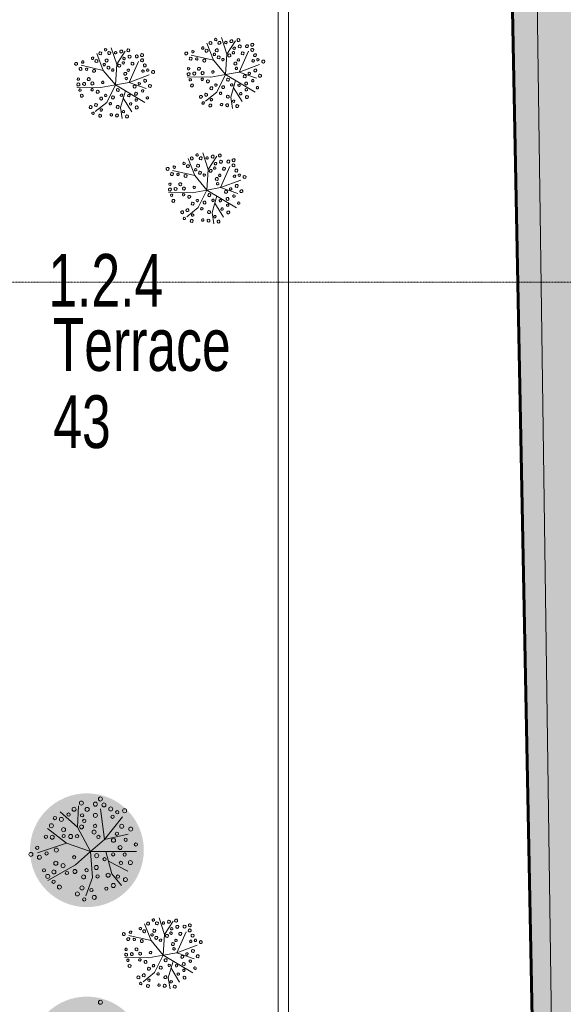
# Model space of a CAD drawing. Header units: millimetres. Extents: x -409347 to -76892, y 286088 to 1850972.
# Tile 283 of 364: x -262979 to -257834, y 1148356 to 1157679. Entities that reach past the tile are written whole.
import ezdxf

# ---------------------------------------------------------------- set-up
doc = ezdxf.new("R2010")
doc.units = ezdxf.units.MM
doc.linetypes.add('DGN Style 2', pattern=[3.08948, 1.853688, -1.235792])
doc.linetypes.add('DGN Style 4', pattern=[4.946257, 2.471584, -1.235792, 0.003089, -1.235792])
for name, color, linetype, lineweight in [('A_BU_CONCRETE_S_FILL', 7, 'Continuous', 0), ('A_P_ERSC_TRE_A_X', 251, 'Continuous', 0), ('A_P_WAND_BET_A_X', 25, 'Continuous', 0), ('A_P_WAND_BET_V_X', 131, 'DGN Style 2', 0), ('A_P_WAND_BET_X_X', 251, 'Continuous', 30), ('W_TEXT1', 251, 'Continuous', 13), ('X_SCHRAFFUR 3', 65, 'Continuous', 0), ('Y_MENSCHEN (VOR GLAS)', 30, 'Continuous', 0), ('Z_RAUMSTEMPEL', 251, 'Continuous', 0)]:
    doc.layers.add(name, color=color, linetype=linetype, lineweight=lineweight)
doc.layers.add('A_P_ACHS_HAR_X_X', color=70, linetype='DGN Style 4', lineweight=0, transparency=0.7)
doc.styles.add('HPP200-25', font='arial.ttf', dxfattribs={"width": 0.7, "height": 0.5})

msp = doc.modelspace()

# ---------------------------------------------------------------- hatches: boundary and pattern name
at = {"layer": 'A_BU_CONCRETE_S_FILL', "lineweight": 60, "true_color": 0x991b1e, "transparency": 33554470}
h = msp.add_hatch(color=244, dxfattribs=at)
h.dxf.hatch_style = 1
h.paths.add_polyline_path([(-255836.9, 1163686.2), (-262677.3, 1163686.2), (-262677.3, 1157766.8), (-258313.2, 1157766.8), (-257796.9, 1131241.8), (-228236.2, 1131241.8), (-228136.3, 1139190.6), (-231086.9, 1139190.6), (-231086.9, 1144791.9), (-228286.9, 1144791.9), (-228236.3, 1155615.7), (-233586.9, 1155599.9), (-233554.9, 1138694.6), (-242703.5, 1137171.5), (-248156.1, 1136238.8), (-255805.2, 1138863.8)])
at = {"layer": 'X_SCHRAFFUR 3', "transparency": 33554559}
h = msp.add_hatch(color=256, dxfattribs=at)
edge = h.paths.add_edge_path()
edge.add_ellipse((-261046.9, 1157179.2), major_axis=(285, 285), ratio=1, start_angle=283.98852, end_angle=643.98852)
h = msp.add_hatch(color=256, dxfattribs=at)
edge = h.paths.add_edge_path()
edge.add_ellipse((-262089.7, 1157081.8), major_axis=(285, 285), ratio=1, start_angle=283.98852, end_angle=643.98852)
h = msp.add_hatch(color=256, dxfattribs=at)
edge = h.paths.add_edge_path()
edge.add_ellipse((-261223.8, 1156086.4), major_axis=(285, 285), ratio=1, start_angle=283.98852, end_angle=643.98852)
h = msp.add_hatch(color=256, dxfattribs=at)
edge = h.paths.add_edge_path()
edge.add_arc((-262343, 1149815.1), 538.8, 0, 360)
h = msp.add_hatch(color=256, dxfattribs=at)
edge = h.paths.add_edge_path()
edge.add_ellipse((-261637.9, 1148842.5), major_axis=(285, 285), ratio=1, start_angle=283.98852, end_angle=643.98852)
h = msp.add_hatch(color=256, dxfattribs=at)
edge = h.paths.add_edge_path()
edge.add_arc((-262343, 1147890.4), 538.8, 0, 360)

# ---------------------------------------------------------------- linework, layer by layer
at = {"color": 244, "lineweight": 60, "true_color": 0x991b1e}
msp.add_lwpolyline([(-262677.3, 1163686.2), (-255836.9, 1163686.2), (-255805.2, 1138863.8), (-248156.1, 1136238.8), (-242703.5, 1137171.5), (-233554.9, 1138694.6), (-233586.9, 1155599.9), (-228236.3, 1155615.7), (-228286.9, 1144791.9), (-231086.9, 1144791.9), (-231086.9, 1139190.6), (-228136.3, 1139190.6), (-228236.2, 1131241.8), (-257796.9, 1131241.8), (-258313.2, 1157766.8), (-262677.3, 1157766.8), (-262677.3, 1163686.2)], dxfattribs=at)
at = {"layer": 'A_P_ACHS_HAR_X_X', "ltscale": 0.000466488, "transparency": 33554477}
msp.add_line((-218480.7, 1155193.8), (-308480.7, 1155193.8), dxfattribs=at)
at = {"layer": 'A_P_ERSC_TRE_A_X', "ltscale": 4.744342, "transparency": 33554559}
msp.add_line((-258079.9, 1157874.7), (-257788.8, 1136610.9), dxfattribs=at)
at = {"layer": 'A_P_WAND_BET_A_X'}
for p, q in [((-260533.8, 1157774.7), (-260533.8, 1140326.2)), ((-260433.8, 1140326.2), (-260433.8, 1157774.7))]:
    msp.add_line(p, q, dxfattribs=at)
at = {"layer": 'A_P_WAND_BET_A_X', "ltscale": 0.01}
msp.add_3dface([(-409346.6, 1850971.6), (-87526.5, 1850971.6), (-87526.5, 286087.9), (-409346.6, 286087.9)], dxfattribs=at)
at = {"layer": 'A_P_WAND_BET_V_X'}
for points in [[(-393837.9, 1227392.6), (-393830.7, 1092383.2), (-110936.7, 1092398.4), (-110943.9, 1227407.8)], [(-393837.9, 1227383.2), (-393830.7, 1092383.2), (-110936.7, 1092398.4), (-110943.9, 1227398.4)]]:
    msp.add_3dface(points, dxfattribs=at)
at = {"layer": 'Y_MENSCHEN (VOR GLAS)', "transparency": 33554559}
for p, q in [((-261145.3, 1157296.4), (-261206.5, 1157456)), ((-261018.4, 1157353.7), (-261069, 1157510.8)), ((-261018.4, 1157353.7), (-260936.7, 1157478.9)), ((-262188.1, 1157199), (-262249.3, 1157358.6)), ((-262061.1, 1157256.3), (-262111.8, 1157413.4)), ((-262061.1, 1157256.3), (-261979.5, 1157381.5)), ((-261029.8, 1157158.7), (-261018.4, 1157353.7)), ((-260900.5, 1157181.1), (-260812.6, 1157379.9)), ((-261943.3, 1157083.7), (-261855.4, 1157282.5)), ((-261145.3, 1157296.4), (-261356, 1157344.1)), ((-261029.8, 1157158.7), (-261145.3, 1157296.4)), ((-262188.1, 1157199), (-262398.8, 1157246.7)), ((-262072.6, 1157061.4), (-262188.1, 1157199)), ((-262072.6, 1157061.4), (-262061.1, 1157256.3)), ((-261029.8, 1157158.7), (-260900.5, 1157181.1)), ((-260900.5, 1157181.1), (-260709.5, 1157252.9)), ((-260900.5, 1157181.1), (-260737.7, 1157124.7)), ((-262072.6, 1157061.4), (-261943.3, 1157083.7)), ((-261943.3, 1157083.7), (-261752.3, 1157155.5)), ((-261943.3, 1157083.7), (-261780.5, 1157027.4)), ((-261168.7, 1157132.8), (-261394.1, 1157136.8)), ((-261029.8, 1157158.7), (-261168.7, 1157132.8)), ((-261029.8, 1157158.7), (-261112.5, 1156992.7)), ((-261029.8, 1157158.7), (-260750.4, 1156990.8)), ((-260936.1, 1157102.5), (-260981.4, 1156944.6)), ((-262211.5, 1157035.4), (-262436.9, 1157039.4)), ((-262072.6, 1157061.4), (-262211.5, 1157035.4)), ((-262072.6, 1157061.4), (-262155.2, 1156895.3)), ((-262072.6, 1157061.4), (-261793.2, 1156893.4)), ((-261978.9, 1157005.1), (-262024.2, 1156847.2)), ((-261112.5, 1156992.7), (-261220.4, 1156906.2)), ((-260955.8, 1157034), (-260874.1, 1156902.9)), ((-262155.2, 1156895.3), (-262263.2, 1156808.8)), ((-261998.6, 1156936.6), (-261916.9, 1156805.5)), ((-260981.4, 1156944.6), (-260965.2, 1156838.9)), ((-262024.2, 1156847.2), (-262008, 1156741.5)), ((-261322.2, 1156203.7), (-261383.4, 1156363.3)), ((-261195.3, 1156260.9), (-261245.9, 1156418.1)), ((-261195.3, 1156260.9), (-261113.6, 1156386.1)), ((-261322.2, 1156203.7), (-261532.9, 1156251.3)), ((-261206.7, 1156066), (-261195.3, 1156260.9)), ((-261077.4, 1156088.4), (-260989.5, 1156287.2)), ((-261206.7, 1156066), (-261322.2, 1156203.7)), ((-261077.4, 1156088.4), (-260886.4, 1156160.1)), ((-261206.7, 1156066), (-261345.6, 1156040.1)), ((-261206.7, 1156066), (-261289.3, 1155900)), ((-261206.7, 1156066), (-261077.4, 1156088.4)), ((-261206.7, 1156066), (-260927.3, 1155898)), ((-261077.4, 1156088.4), (-260914.6, 1156032)), ((-261345.6, 1156040.1), (-261571, 1156044.1)), ((-261113, 1156009.7), (-261158.3, 1155851.8)), ((-261289.3, 1155900), (-261397.3, 1155813.5)), ((-261132.7, 1155941.2), (-261051, 1155810.1)), ((-261158.3, 1155851.8), (-261142.1, 1155746.1)), ((-261609.3, 1149017), (-261660, 1149174.2)), ((-261736.2, 1148959.8), (-261797.4, 1149119.4)), ((-261609.3, 1149017), (-261527.6, 1149142.2)), ((-261736.2, 1148959.8), (-261946.9, 1149007.4)), ((-261620.7, 1148822.1), (-261609.3, 1149017)), ((-261491.4, 1148844.5), (-261403.6, 1149043.3)), ((-261620.7, 1148822.1), (-261736.2, 1148959.8)), ((-261491.4, 1148844.5), (-261300.4, 1148916.3)), ((-261759.6, 1148796.2), (-261985, 1148800.2)), ((-261620.7, 1148822.1), (-261759.6, 1148796.2)), ((-261620.7, 1148822.1), (-261703.4, 1148656.1)), ((-261620.7, 1148822.1), (-261491.4, 1148844.5)), ((-261620.7, 1148822.1), (-261341.3, 1148654.2)), ((-261491.4, 1148844.5), (-261328.6, 1148788.1)), ((-261527.1, 1148765.8), (-261572.4, 1148608)), ((-261546.7, 1148697.3), (-261465.1, 1148566.2)), ((-261703.4, 1148656.1), (-261811.3, 1148569.6)), ((-261572.4, 1148608), (-261556.1, 1148502.3))]:
    msp.add_line(p, q, dxfattribs=at)
at = {"layer": 'Y_MENSCHEN (VOR GLAS)', "transparency": 33554559, "flags": 128}
for points in [[(-262430.4, 1150034.7), (-262596.7, 1150179.9)], [(-262309.2, 1149803.5), (-262430.4, 1150034.7), (-262423.1, 1150234.4)], [(-262176.5, 1149918.2), (-262212.8, 1150206.5)], [(-262309.2, 1149803.5), (-262176.5, 1149918.2), (-262007.1, 1150132)], [(-262309.2, 1149803.5), (-262536.4, 1149881.6), (-262716.5, 1150022.4)], [(-262176.5, 1149918.2), (-261951.2, 1149965.7)], [(-262536.4, 1149881.6), (-262810.7, 1149791.1)], [(-262309.2, 1149803.5), (-262450.6, 1149678.1), (-262711.5, 1149527.4)], [(-262309.2, 1149803.5), (-262289.6, 1149556.3), (-262353.7, 1149382.9)], [(-262309.2, 1149803.5), (-261873.4, 1149803.5)], [(-262163.2, 1149803.5), (-262106.3, 1149591.4), (-262014.9, 1149481.5)], [(-262138.5, 1149711.5), (-261954.7, 1149617.5)]]:
    msp.add_lwpolyline(points, dxfattribs=at)
at = {"layer": 'Y_MENSCHEN (VOR GLAS)', "transparency": 33554559}
for centre, radius in [((-262394.8, 1150261.8), 19.1), ((-262262.9, 1150251.3), 19.1), ((-262214.9, 1150300.2), 19.1), ((-262464.6, 1150203.4), 19.1), ((-262340.6, 1150201.6), 19.1), ((-262181.8, 1150244.4), 19.1), ((-262117.2, 1150206), 19.1), ((-262055.9, 1150174.2), 15.5), ((-261986.2, 1150189.4), 19.1), ((-262645.4, 1150119.8), 15.5), ((-262584.2, 1150107.4), 19.1), ((-262516.5, 1150152.6), 15.5), ((-262388.7, 1150145.3), 15.5), ((-262367.9, 1150092.5), 15.5), ((-262262.9, 1150144.9), 19.1), ((-262100.4, 1150132.1), 15.5), ((-262679.3, 1150047.2), 19.1), ((-262564.1, 1150009.7), 19.1), ((-262393.8, 1150036.2), 19.1), ((-262275.5, 1149987.3), 19.1), ((-262266.2, 1150045.7), 15.5), ((-262013.5, 1150041.8), 19.1), ((-261928.1, 1150015.8), 19.1), ((-262730.5, 1149942.9), 15.5), ((-262671.5, 1149938.2), 19.1), ((-262562.9, 1149949.8), 15.5), ((-262496.9, 1149945.1), 19.1), ((-262435.7, 1149947.3), 15.5), ((-262233.4, 1149941.7), 15.5), ((-262091, 1149909.3), 19.1), ((-262059.5, 1149970.7), 15.5), ((-261975.9, 1149914.4), 15.5), ((-262813.1, 1149838.1), 15.5), ((-262632.4, 1149816.5), 19.1), ((-262028.4, 1149840.6), 19.1), ((-261878.8, 1149869.3), 15.5), ((-262873.3, 1149775.5), 19.1), ((-262792.2, 1149748.4), 19.1), ((-262725.2, 1149785.2), 15.5), ((-262636.8, 1149691.7), 19.1), ((-262463.5, 1149748.4), 15.5), ((-262250.2, 1149763.5), 19.1), ((-262176.3, 1149730.5), 15.5), ((-262094.4, 1149774.8), 15.5), ((-262021.2, 1149695.6), 15.5), ((-261985.3, 1149773.9), 15.5), ((-261931.4, 1149698), 19.1), ((-262749.3, 1149624.5), 15.5), ((-262655.6, 1149609.8), 19.1), ((-262569, 1149669.1), 19.1), ((-262456.8, 1149613.7), 19.1), ((-262345.9, 1149625.7), 15.5), ((-262254, 1149651.4), 19.1), ((-262713.9, 1149567.1), 19.1), ((-262658.6, 1149516.6), 15.5), ((-262531.7, 1149599.3), 15.5), ((-262374.9, 1149562), 19.1), ((-262242.2, 1149566.6), 15.5), ((-262141.8, 1149578.4), 19.1), ((-262049, 1149565.9), 15.5), ((-261978, 1149536.8), 19.1), ((-262603, 1149466.3), 19.1), ((-262389.3, 1149457.9), 19.1), ((-262300.5, 1149438.3), 15.5), ((-262158.9, 1149451.4), 15.5), ((-262092.7, 1149481.4), 19.1), ((-262433, 1149401.1), 19.1), ((-262367.9, 1149348.9), 15.5), ((-262273.6, 1149368.4), 19.1), ((-262214.9, 1148375.5), 19.1)]:
    msp.add_circle(centre, radius, dxfattribs=at)
for centre, major_axis, start_param, end_param in [((-261173.1, 1157457.6), (10.1, 10.1), 4.956535, 11.23972), ((-261123.4, 1157491.1), (8.19, 8.19), 4.956535, 11.23972), ((-261088.9, 1157459.5), (10.1, 10.1), 4.956535, 11.23972), ((-261028.1, 1157462.5), (-8.19, 8.19), 3.385738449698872, 9.668923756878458), ((-260975.3, 1157475), (10.1, 10.1), 4.956535, 11.23972), ((-260908, 1157485.5), (10.1, 10.1), 4.956535, 11.23972), ((-260777.9, 1157440.8), (-10.1, 10.1), 3.385738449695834, 9.66892375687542), ((-262215.9, 1157360.2), (10.1, 10.1), 4.956535, 11.23972), ((-262166.2, 1157393.7), (8.19, 8.19), 4.956535, 11.23972), ((-262131.7, 1157362.2), (10.1, 10.1), 4.956535, 11.23972), ((-262070.9, 1157365.1), (-8.19, 8.19), 3.385738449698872, 9.668923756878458), ((-262018.1, 1157377.6), (10.1, 10.1), 4.956535, 11.23972), ((-261950.8, 1157388.1), (10.1, 10.1), 4.956535, 11.23972), ((-261820.7, 1157343.4), (-10.1, 10.1), 3.385738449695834, 9.66892375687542), ((-261402.2, 1157358.2), (-10.1, 10.1), 3.385738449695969, 9.668923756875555), ((-261339.4, 1157375.1), (-8.19, 8.19), 3.385738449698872, 9.668923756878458), ((-261246.1, 1157410.5), (-8.19, 8.19), 3.385738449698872, 9.668923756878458), ((-261210.1, 1157384.7), (10.1, 10.1), 4.956535, 11.23972), ((-261136, 1157350.3), (-8.19, 8.19), 3.385738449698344, 9.66892375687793), ((-261113.7, 1157389.2), (-10.1, 10.1), 3.385738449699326, 9.668923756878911), ((-260994.3, 1157340.5), (-10.1, 10.1), 3.385738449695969, 9.668923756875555), ((-260956, 1157366.7), (8.19, 8.19), 4.956535, 11.23972), ((-260949, 1157408.5), (8.19, 8.19), 4.956535, 11.23972), ((-260896.5, 1157426.1), (10.1, 10.1), 4.956535, 11.23972), ((-260868.5, 1157359.8), (10.1, 10.1), 4.956535, 11.23972), ((-260827.5, 1157428), (10.1, 10.1), 4.956535, 11.23972), ((-260778.2, 1157392.3), (-10.1, 10.1), 3.385738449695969, 9.668923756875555), ((-260751.5, 1157342.8), (-10.1, 10.1), 3.385738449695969, 9.668923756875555), ((-262445, 1157260.8), (-10.1, 10.1), 3.385738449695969, 9.668923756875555), ((-262382.2, 1157277.7), (-8.19, 8.19), 3.385738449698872, 9.668923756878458), ((-262288.9, 1157313.1), (-8.19, 8.19), 3.385738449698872, 9.668923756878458), ((-262252.9, 1157287.3), (10.1, 10.1), 4.956535, 11.23972), ((-262178.8, 1157252.9), (-8.19, 8.19), 3.385738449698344, 9.66892375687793), ((-262156.5, 1157291.8), (-10.1, 10.1), 3.385738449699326, 9.668923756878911), ((-261998.8, 1157269.3), (8.19, 8.19), 4.956535, 11.23972), ((-261991.8, 1157311.2), (8.19, 8.19), 4.956535, 11.23972), ((-261939.3, 1157328.7), (10.1, 10.1), 4.956535, 11.23972), ((-261911.3, 1157262.4), (10.1, 10.1), 4.956535, 11.23972), ((-261870.3, 1157330.6), (10.1, 10.1), 4.956535, 11.23972), ((-261820.9, 1157294.9), (-10.1, 10.1), 3.385738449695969, 9.668923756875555), ((-261794.3, 1157245.4), (-10.1, 10.1), 3.385738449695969, 9.668923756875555), ((-261360.6, 1157309.6), (10.1, 10.1), 4.956535, 11.23972), ((-261303.5, 1157307.3), (-8.19, 8.19), 3.385738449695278, 9.668923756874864), ((-261232, 1157291.6), (10.1, 10.1), 4.956535, 11.23972), ((-261095.5, 1157321.9), (-10.1, 10.1), 3.385738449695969, 9.668923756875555), ((-261055.4, 1157299.7), (-8.19, 8.19), 3.385738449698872, 9.668923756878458), ((-260937.3, 1157263.6), (-10.1, 10.1), 3.385738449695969, 9.668923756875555), ((-260908.8, 1157297.4), (-8.19, 8.19), 3.385738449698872, 9.668923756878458), ((-260769.2, 1157289), (8.19, 8.19), 4.956535, 11.23972), ((-260724.5, 1157298.8), (8.19, 8.19), 4.956535, 11.23972), ((-260674, 1157281.7), (10.1, 10.1), 4.956535, 11.23972), ((-262403.4, 1157212.2), (10.1, 10.1), 4.956535, 11.23972), ((-262346.3, 1157209.9), (-8.19, 8.19), 3.385738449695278, 9.668923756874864), ((-262274.8, 1157194.2), (10.1, 10.1), 4.956535, 11.23972), ((-262138.3, 1157224.5), (-10.1, 10.1), 3.385738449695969, 9.668923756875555), ((-262098.2, 1157202.3), (-8.19, 8.19), 3.385738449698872, 9.668923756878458), ((-262037.1, 1157243.1), (-10.1, 10.1), 3.385738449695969, 9.668923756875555), ((-261980.1, 1157166.2), (-10.1, 10.1), 3.385738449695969, 9.668923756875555), ((-261951.6, 1157200), (-8.19, 8.19), 3.385738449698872, 9.668923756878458), ((-261812, 1157191.6), (8.19, 8.19), 4.956535, 11.23972), ((-261767.3, 1157201.4), (8.19, 8.19), 4.956535, 11.23972), ((-261716.8, 1157184.3), (10.1, 10.1), 4.956535, 11.23972), ((-261380.3, 1157163.1), (10.1, 10.1), 4.956535, 11.23972), ((-261380.8, 1157213.6), (8.19, 8.19), 4.956535, 11.23972), ((-261326.5, 1157168), (10.1, 10.1), 4.956535, 11.23972), ((-261282.8, 1157213.3), (10.1, 10.1), 4.956535, 11.23972), ((-261248.1, 1157172.7), (-10.1, 10.1), 3.385738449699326, 9.668923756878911), ((-261149.9, 1157182.9), (-8.19, 8.19), 3.385738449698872, 9.668923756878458), ((-260927.9, 1157218.1), (-8.19, 8.19), 3.385738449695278, 9.668923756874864), ((-260805.2, 1157169.7), (8.19, 8.19), 4.956535, 11.23972), ((-260748.4, 1157197.6), (-10.1, 10.1), 3.385738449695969, 9.668923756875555), ((-262423.1, 1157065.7), (10.1, 10.1), 4.956535, 11.23972), ((-262423.6, 1157116.2), (8.19, 8.19), 4.956535, 11.23972), ((-262369.3, 1157070.6), (10.1, 10.1), 4.956535, 11.23972), ((-262325.6, 1157115.9), (10.1, 10.1), 4.956535, 11.23972), ((-262290.9, 1157075.3), (-10.1, 10.1), 3.385738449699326, 9.668923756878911), ((-262192.7, 1157085.5), (-8.19, 8.19), 3.385738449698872, 9.668923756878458), ((-261970.7, 1157120.7), (-8.19, 8.19), 3.385738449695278, 9.668923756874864), ((-261848, 1157072.3), (8.19, 8.19), 4.956535, 11.23972), ((-261791.2, 1157100.2), (-10.1, 10.1), 3.385738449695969, 9.668923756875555), ((-261364.3, 1157109.5), (8.19, 8.19), 4.956535, 11.23972), ((-261251.1, 1157113.6), (-8.19, 8.19), 3.385738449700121, 9.668923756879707), ((-261197.6, 1157093.9), (10.1, 10.1), 4.956535, 11.23972), ((-261007.3, 1157110.4), (10.1, 10.1), 4.956535, 11.23972), ((-260972.7, 1157060.7), (8.19, 8.19), 4.956535, 11.23972), ((-260849.1, 1157142.5), (10.1, 10.1), 4.956535, 11.23972), ((-260835.4, 1157074.3), (10.1, 10.1), 4.956535, 11.23972), ((-260773.4, 1157101.5), (-8.19, 8.19), 3.385738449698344, 9.66892375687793), ((-260703.6, 1157148), (10.1, 10.1), 4.956535, 11.23972), ((-262407.1, 1157012.1), (8.19, 8.19), 4.956535, 11.23972), ((-262293.9, 1157016.2), (-8.19, 8.19), 3.385738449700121, 9.668923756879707), ((-262240.4, 1156996.6), (10.1, 10.1), 4.956535, 11.23972), ((-262050.1, 1157013), (10.1, 10.1), 4.956535, 11.23972), ((-261891.8, 1157045.1), (10.1, 10.1), 4.956535, 11.23972), ((-261878.2, 1156977), (10.1, 10.1), 4.956535, 11.23972), ((-261816.1, 1157004.1), (-8.19, 8.19), 3.385738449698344, 9.66892375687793), ((-261746.4, 1157050.6), (10.1, 10.1), 4.956535, 11.23972), ((-261348.1, 1157055.8), (10.1, 10.1), 4.956535, 11.23972), ((-261214.3, 1156968.1), (10.1, 10.1), 4.956535, 11.23972), ((-261164.9, 1157029.3), (-10.1, 10.1), 3.385738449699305, 9.668923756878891), ((-261121.8, 1157058.9), (8.19, 8.19), 4.956535, 11.23972), ((-261078.1, 1156981.1), (-8.19, 8.19), 3.385738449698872, 9.668923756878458), ((-261052.9, 1157040), (-10.1, 10.1), 3.385738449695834, 9.66892375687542), ((-260903.1, 1157057.6), (8.19, 8.19), 4.956535, 11.23972), ((-260886.7, 1156978.6), (-8.19, 8.19), 3.385738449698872, 9.668923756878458), ((-260833.5, 1157015), (-8.19, 8.19), 3.385738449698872, 9.668923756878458), ((-260728.5, 1157035.1), (8.19, 8.19), 4.956535, 11.23972), ((-262390.8, 1156958.4), (10.1, 10.1), 4.956535, 11.23972), ((-262207.7, 1156931.9), (-10.1, 10.1), 3.385738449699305, 9.668923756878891), ((-262164.6, 1156961.5), (8.19, 8.19), 4.956535, 11.23972), ((-262120.9, 1156883.7), (-8.19, 8.19), 3.385738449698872, 9.668923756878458), ((-262095.7, 1156942.6), (-10.1, 10.1), 3.385738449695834, 9.66892375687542), ((-262015.5, 1156963.3), (8.19, 8.19), 4.956535, 11.23972), ((-261945.9, 1156960.2), (8.19, 8.19), 4.956535, 11.23972), ((-261929.5, 1156881.2), (-8.19, 8.19), 3.385738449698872, 9.668923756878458), ((-261876.3, 1156917.6), (-8.19, 8.19), 3.385738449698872, 9.668923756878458), ((-261771.2, 1156937.7), (8.19, 8.19), 4.956535, 11.23972), ((-261264.2, 1156948.5), (10.1, 10.1), 4.956535, 11.23972), ((-261242.6, 1156889.9), (8.19, 8.19), 4.956535, 11.23972), ((-261164.9, 1156921.3), (8.19, 8.19), 4.956535, 11.23972), ((-261069.1, 1156875.1), (8.19, 8.19), 4.956535, 11.23972), ((-261009.2, 1156949.9), (10.1, 10.1), 4.956535, 11.23972), ((-260954.5, 1156906.2), (8.19, 8.19), 4.956535, 11.23972), ((-260828.2, 1156945.5), (10.1, 10.1), 4.956535, 11.23972), ((-262307, 1156851.1), (10.1, 10.1), 4.956535, 11.23972), ((-262285.4, 1156792.5), (8.19, 8.19), 4.956535, 11.23972), ((-262257.1, 1156870.7), (10.1, 10.1), 4.956535, 11.23972), ((-262207.7, 1156823.9), (8.19, 8.19), 4.956535, 11.23972), ((-262052, 1156852.5), (10.1, 10.1), 4.956535, 11.23972), ((-261997.3, 1156808.8), (8.19, 8.19), 4.956535, 11.23972), ((-261871, 1156848.1), (10.1, 10.1), 4.956535, 11.23972), ((-261174.6, 1156866.1), (10.1, 10.1), 4.956535, 11.23972), ((-261015, 1156868.8), (10.1, 10.1), 4.956535, 11.23972), ((-260920.2, 1156860.2), (-10.1, 10.1), 3.385738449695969, 9.668923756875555), ((-262217.4, 1156768.7), (10.1, 10.1), 4.956535, 11.23972), ((-262111.9, 1156777.7), (8.19, 8.19), 4.956535, 11.23972), ((-262057.8, 1156771.4), (10.1, 10.1), 4.956535, 11.23972), ((-261963, 1156762.8), (-10.1, 10.1), 3.385738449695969, 9.668923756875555), ((-261423, 1156317.7), (-8.19, 8.19), 3.385738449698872, 9.668923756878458), ((-261350, 1156364.9), (10.1, 10.1), 4.956535, 11.23972), ((-261300.3, 1156398.3), (8.19, 8.19), 4.956535, 11.23972), ((-261265.8, 1156366.8), (10.1, 10.1), 4.956535, 11.23972), ((-261205, 1156369.7), (-8.19, 8.19), 3.385738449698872, 9.668923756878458), ((-261152.2, 1156382.2), (10.1, 10.1), 4.956535, 11.23972), ((-261125.9, 1156315.8), (8.19, 8.19), 4.956535, 11.23972), ((-261084.9, 1156392.8), (10.1, 10.1), 4.956535, 11.23972), ((-261073.4, 1156333.3), (10.1, 10.1), 4.956535, 11.23972), ((-261004.4, 1156335.3), (10.1, 10.1), 4.956535, 11.23972), ((-260954.8, 1156348.1), (-10.1, 10.1), 3.385738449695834, 9.66892375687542), ((-261579.1, 1156265.4), (-10.1, 10.1), 3.385738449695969, 9.668923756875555), ((-261516.3, 1156282.4), (-8.19, 8.19), 3.385738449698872, 9.668923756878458), ((-261387, 1156291.9), (10.1, 10.1), 4.956535, 11.23972), ((-261312.9, 1156257.5), (-8.19, 8.19), 3.385738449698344, 9.66892375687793), ((-261290.6, 1156296.4), (-10.1, 10.1), 3.385738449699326, 9.668923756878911), ((-261272.4, 1156229.1), (-10.1, 10.1), 3.385738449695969, 9.668923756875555), ((-261171.2, 1156247.8), (-10.1, 10.1), 3.385738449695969, 9.668923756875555), ((-261132.9, 1156273.9), (8.19, 8.19), 4.956535, 11.23972), ((-261045.4, 1156267), (10.1, 10.1), 4.956535, 11.23972), ((-260955.1, 1156299.5), (-10.1, 10.1), 3.385738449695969, 9.668923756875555), ((-260928.4, 1156250), (-10.1, 10.1), 3.385738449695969, 9.668923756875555), ((-261537.5, 1156216.8), (10.1, 10.1), 4.956535, 11.23972), ((-261480.4, 1156214.6), (-8.19, 8.19), 3.385738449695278, 9.668923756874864), ((-261408.9, 1156198.9), (10.1, 10.1), 4.956535, 11.23972), ((-261232.3, 1156206.9), (-8.19, 8.19), 3.385738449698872, 9.668923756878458), ((-261114.2, 1156170.8), (-10.1, 10.1), 3.385738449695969, 9.668923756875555), ((-261085.7, 1156204.7), (-8.19, 8.19), 3.385738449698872, 9.668923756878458), ((-260946.1, 1156196.2), (8.19, 8.19), 4.956535, 11.23972), ((-260901.4, 1156206), (8.19, 8.19), 4.956535, 11.23972), ((-260850.9, 1156188.9), (10.1, 10.1), 4.956535, 11.23972), ((-261557.2, 1156070.4), (10.1, 10.1), 4.956535, 11.23972), ((-261557.7, 1156120.9), (8.19, 8.19), 4.956535, 11.23972), ((-261503.4, 1156075.3), (10.1, 10.1), 4.956535, 11.23972), ((-261459.7, 1156120.6), (10.1, 10.1), 4.956535, 11.23972), ((-261425, 1156079.9), (-10.1, 10.1), 3.385738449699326, 9.668923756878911), ((-261326.8, 1156090.1), (-8.19, 8.19), 3.385738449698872, 9.668923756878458), ((-261104.8, 1156125.4), (-8.19, 8.19), 3.385738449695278, 9.668923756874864), ((-261025.9, 1156049.7), (10.1, 10.1), 4.956535, 11.23972), ((-260982.1, 1156076.9), (8.19, 8.19), 4.956535, 11.23972), ((-260925.3, 1156104.8), (-10.1, 10.1), 3.385738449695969, 9.668923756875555), ((-260880.5, 1156055.2), (10.1, 10.1), 4.956535, 11.23972), ((-261541.2, 1156016.7), (8.19, 8.19), 4.956535, 11.23972), ((-261524.9, 1155963.1), (10.1, 10.1), 4.956535, 11.23972), ((-261428, 1156020.8), (-8.19, 8.19), 3.385738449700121, 9.668923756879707), ((-261374.5, 1156001.2), (10.1, 10.1), 4.956535, 11.23972), ((-261298.7, 1155966.1), (8.19, 8.19), 4.956535, 11.23972), ((-261229.8, 1155947.2), (-10.1, 10.1), 3.385738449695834, 9.66892375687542), ((-261184.2, 1156017.6), (10.1, 10.1), 4.956535, 11.23972), ((-261149.6, 1155967.9), (8.19, 8.19), 4.956535, 11.23972), ((-261080, 1155964.8), (8.19, 8.19), 4.956535, 11.23972), ((-261012.3, 1155981.6), (10.1, 10.1), 4.956535, 11.23972), ((-260950.2, 1156008.7), (-8.19, 8.19), 3.385738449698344, 9.66892375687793), ((-260905.3, 1155942.3), (8.19, 8.19), 4.956535, 11.23972), ((-261441.1, 1155855.7), (10.1, 10.1), 4.956535, 11.23972), ((-261391.2, 1155875.3), (10.1, 10.1), 4.956535, 11.23972), ((-261341.8, 1155936.5), (-10.1, 10.1), 3.385738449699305, 9.668923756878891), ((-261255, 1155888.3), (-8.19, 8.19), 3.385738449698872, 9.668923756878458), ((-261186.1, 1155857.2), (10.1, 10.1), 4.956535, 11.23972), ((-261063.6, 1155885.8), (-8.19, 8.19), 3.385738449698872, 9.668923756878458), ((-261010.4, 1155922.2), (-8.19, 8.19), 3.385738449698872, 9.668923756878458), ((-261005.1, 1155852.8), (10.1, 10.1), 4.956535, 11.23972), ((-261419.5, 1155797.2), (8.19, 8.19), 4.956535, 11.23972), ((-261351.5, 1155773.3), (10.1, 10.1), 4.956535, 11.23972), ((-261341.8, 1155828.5), (8.19, 8.19), 4.956535, 11.23972), ((-261246, 1155782.4), (8.19, 8.19), 4.956535, 11.23972), ((-261191.9, 1155776.1), (10.1, 10.1), 4.956535, 11.23972), ((-261131.4, 1155813.4), (8.19, 8.19), 4.956535, 11.23972), ((-261097.1, 1155767.4), (-10.1, 10.1), 3.385738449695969, 9.668923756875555), ((-261714.3, 1149154.4), (8.19, 8.19), 4.956535, 11.23972), ((-261566.2, 1149138.3), (10.1, 10.1), 4.956535, 11.23972), ((-261498.9, 1149148.9), (10.1, 10.1), 4.956535, 11.23972), ((-261837.1, 1149073.8), (-8.19, 8.19), 3.385738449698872, 9.668923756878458), ((-261801, 1149048), (10.1, 10.1), 4.956535, 11.23972), ((-261764, 1149121), (10.1, 10.1), 4.956535, 11.23972), ((-261704.6, 1149052.5), (-10.1, 10.1), 3.385738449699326, 9.668923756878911), ((-261679.9, 1149122.9), (10.1, 10.1), 4.956535, 11.23972), ((-261619, 1149125.8), (-8.19, 8.19), 3.385738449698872, 9.668923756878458), ((-261539.9, 1149071.9), (8.19, 8.19), 4.956535, 11.23972), ((-261487.4, 1149089.4), (10.1, 10.1), 4.956535, 11.23972), ((-261418.4, 1149091.4), (10.1, 10.1), 4.956535, 11.23972), ((-261369.1, 1149055.6), (-10.1, 10.1), 3.385738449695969, 9.668923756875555), ((-261368.8, 1149104.2), (-10.1, 10.1), 3.385738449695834, 9.66892375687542), ((-261993.1, 1149021.5), (-10.1, 10.1), 3.385738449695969, 9.668923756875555), ((-261951.5, 1148972.9), (10.1, 10.1), 4.956535, 11.23972), ((-261930.4, 1149038.5), (-8.19, 8.19), 3.385738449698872, 9.668923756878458), ((-261894.4, 1148970.7), (-8.19, 8.19), 3.385738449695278, 9.668923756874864), ((-261822.9, 1148955), (10.1, 10.1), 4.956535, 11.23972), ((-261726.9, 1149013.6), (-8.19, 8.19), 3.385738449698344, 9.66892375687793), ((-261686.4, 1148985.2), (-10.1, 10.1), 3.385738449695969, 9.668923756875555), ((-261646.4, 1148963), (-8.19, 8.19), 3.385738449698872, 9.668923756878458), ((-261585.2, 1149003.9), (-10.1, 10.1), 3.385738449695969, 9.668923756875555), ((-261547, 1149030), (8.19, 8.19), 4.956535, 11.23972), ((-261499.8, 1148960.8), (-8.19, 8.19), 3.385738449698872, 9.668923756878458), ((-261459.5, 1149023.1), (10.1, 10.1), 4.956535, 11.23972), ((-261360.1, 1148952.3), (8.19, 8.19), 4.956535, 11.23972), ((-261342.5, 1149006.1), (-10.1, 10.1), 3.385738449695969, 9.668923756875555), ((-261315.5, 1148962.1), (8.19, 8.19), 4.956535, 11.23972), ((-261971.8, 1148877), (8.19, 8.19), 4.956535, 11.23972), ((-261873.8, 1148876.7), (10.1, 10.1), 4.956535, 11.23972), ((-261528.2, 1148926.9), (-10.1, 10.1), 3.385738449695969, 9.668923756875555), ((-261518.8, 1148881.5), (-8.19, 8.19), 3.385738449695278, 9.668923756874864), ((-261339.3, 1148860.9), (-10.1, 10.1), 3.385738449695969, 9.668923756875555), ((-261264.9, 1148945), (10.1, 10.1), 4.956535, 11.23972), ((-261971.3, 1148826.5), (10.1, 10.1), 4.956535, 11.23972), ((-261955.2, 1148772.8), (8.19, 8.19), 4.956535, 11.23972), ((-261917.4, 1148831.4), (10.1, 10.1), 4.956535, 11.23972), ((-261839, 1148836), (-10.1, 10.1), 3.385738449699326, 9.668923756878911), ((-261842, 1148776.9), (-8.19, 8.19), 3.385738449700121, 9.668923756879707), ((-261740.9, 1148846.2), (-8.19, 8.19), 3.385738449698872, 9.668923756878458), ((-261598.3, 1148773.7), (10.1, 10.1), 4.956535, 11.23972), ((-261440, 1148805.8), (10.1, 10.1), 4.956535, 11.23972), ((-261396.2, 1148833), (8.19, 8.19), 4.956535, 11.23972), ((-261364.3, 1148764.8), (-8.19, 8.19), 3.385738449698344, 9.66892375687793), ((-261294.5, 1148811.3), (10.1, 10.1), 4.956535, 11.23972), ((-261939, 1148719.2), (10.1, 10.1), 4.956535, 11.23972), ((-261788.5, 1148757.3), (10.1, 10.1), 4.956535, 11.23972), ((-261755.9, 1148692.6), (-10.1, 10.1), 3.385738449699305, 9.668923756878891), ((-261712.7, 1148722.2), (8.19, 8.19), 4.956535, 11.23972), ((-261643.9, 1148703.3), (-10.1, 10.1), 3.385738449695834, 9.66892375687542), ((-261563.6, 1148724), (8.19, 8.19), 4.956535, 11.23972), ((-261494.1, 1148720.9), (8.19, 8.19), 4.956535, 11.23972), ((-261426.4, 1148737.7), (10.1, 10.1), 4.956535, 11.23972), ((-261424.5, 1148678.3), (-8.19, 8.19), 3.385738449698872, 9.668923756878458), ((-261319.4, 1148698.4), (8.19, 8.19), 4.956535, 11.23972), ((-261855.1, 1148611.8), (10.1, 10.1), 4.956535, 11.23972), ((-261805.2, 1148631.5), (10.1, 10.1), 4.956535, 11.23972), ((-261755.9, 1148584.6), (8.19, 8.19), 4.956535, 11.23972), ((-261669.1, 1148644.4), (-8.19, 8.19), 3.385738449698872, 9.668923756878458), ((-261600.1, 1148613.3), (10.1, 10.1), 4.956535, 11.23972), ((-261477.6, 1148641.9), (-8.19, 8.19), 3.385738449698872, 9.668923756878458), ((-261419.1, 1148608.9), (10.1, 10.1), 4.956535, 11.23972), ((-261833.6, 1148553.3), (8.19, 8.19), 4.956535, 11.23972), ((-261765.5, 1148529.4), (10.1, 10.1), 4.956535, 11.23972), ((-261660, 1148538.5), (8.19, 8.19), 4.956535, 11.23972), ((-261606, 1148532.2), (10.1, 10.1), 4.956535, 11.23972), ((-261545.4, 1148569.5), (8.19, 8.19), 4.956535, 11.23972), ((-261511.1, 1148523.5), (-10.1, 10.1), 3.385738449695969, 9.668923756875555)]:
    msp.add_ellipse(centre, major_axis=major_axis, ratio=1, start_param=start_param, end_param=end_param, dxfattribs=at)

# ---------------------------------------------------------------- texts
at = {"layer": 'A_P_WAND_BET_X_X', "transparency": 33554559, "style": 'HPP200-25', "width": 0.7}
msp.add_text('43', height=500, dxfattribs=at).set_placement((-262661.1, 1153622.6))
at = {"layer": 'W_TEXT1', "transparency": 33554559, "style": 'HPP200-25', "width": 0.7}
msp.add_text('Terrace', height=500, dxfattribs=at).set_placement((-262666.4, 1154353.1))
at = {"layer": 'Z_RAUMSTEMPEL', "transparency": 33554559, "style": 'HPP200-25', "width": 0.7}
msp.add_text('1.2.4', height=500, dxfattribs=at).set_placement((-262708.1, 1154960.6))

doc.saveas('drawing.dxf')
